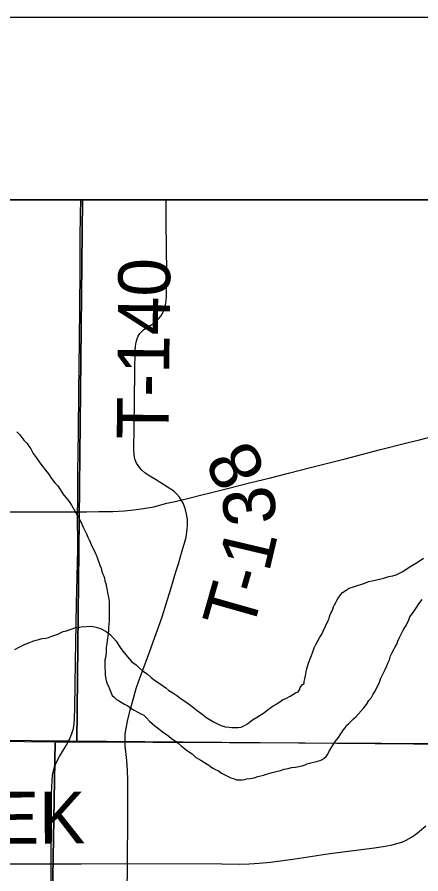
# Model space of a CAD drawing. Extents: x 2.4 to 73.1, y 4.5 to 25.6.
# Drawn here: x 45.586 to 45.807, y 24.536 to 25.0051 of the extents above; entities that cross this region are included whole.
import ezdxf

# ---------------------------------------------------------------- set-up
doc = ezdxf.new("R2010")
doc.units = 0
for name, color, linetype in [('GM_X_Interchange_Ramps', 7, 'Continuous'), ('GM_X_Minor_River', 7, 'Continuous'), ('GM_X_Section', 7, 'Continuous'), ('GM_X_Township', 7, 'Continuous'), ('GM_X_Township_Road', 7, 'Continuous'), ('GM_X_Township_Road_Text', 7, 'Continuous'), ('GM_X_US_Shield', 7, 'Continuous'), ('SH_Cut_Line', 7, 'Continuous'), ('SH_Data', 7, 'Continuous')]:
    doc.layers.add(name, color=color, linetype=linetype)

msp = doc.modelspace()

# ---------------------------------------------------------------- linework, layer by layer
at = {"layer": 'GM_X_Interchange_Ramps'}
msp.add_lwpolyline([(45.11007, 24.61342), (45.61393, 24.6089), (46.11838, 24.60438), (46.11851, 24.61306), (46.11884, 24.63078), (46.1192, 24.65161), (46.11948, 24.67429), (46.12007, 24.71284), (46.12019, 24.73118), (46.1208, 24.76224), (46.12085, 24.79176), (46.121, 24.80792), (46.12113, 24.82502), (46.12141, 24.84366), (46.12176, 24.86728), (46.12183, 24.89991), (46.12189, 24.90511), (43.14223, 24.90511)], dxfattribs=at)
at = {"layer": 'GM_X_Minor_River'}
for points in [[(45.58588, 24.77802), (45.58736, 24.77646), (45.58846, 24.77491), (45.58957, 24.77356), (45.59049, 24.77258), (45.59142, 24.77161), (45.59233, 24.77026), (45.59344, 24.76871), (45.5947, 24.76621), (45.59635, 24.76389), (45.59801, 24.76157), (45.59948, 24.75963), (45.6015, 24.75711), (45.60316, 24.75498), (45.60481, 24.75247), (45.60665, 24.75014), (45.60831, 24.74839), (45.60959, 24.74646), (45.61106, 24.74415), (45.61271, 24.74202), (45.61437, 24.73988), (45.61565, 24.73795), (45.61947, 24.73121), (45.62056, 24.72947), (45.62147, 24.72755), (45.62218, 24.72582), (45.62309, 24.72409), (45.62399, 24.72217), (45.62471, 24.72044), (45.62543, 24.7189), (45.62614, 24.71718), (45.62686, 24.71545), (45.62777, 24.71372), (45.62867, 24.71179), (45.62921, 24.71064), (45.62975, 24.7093), (45.6301, 24.70815), (45.63063, 24.70662), (45.63116, 24.70508), (45.63188, 24.70336), (45.6324, 24.70163), (45.63293, 24.7001), (45.63348, 24.69895), (45.63383, 24.69799), (45.63398, 24.69647), (45.63451, 24.69493), (45.63485, 24.69302), (45.63518, 24.69112), (45.6357, 24.68902), (45.63604, 24.68749), (45.6362, 24.68634), (45.63636, 24.68501), (45.63633, 24.68387), (45.63629, 24.68254), (45.63626, 24.68102), (45.6364, 24.67931), (45.63634, 24.67666), (45.63628, 24.67457), (45.63623, 24.67248), (45.636, 24.67078), (45.63596, 24.66926), (45.63573, 24.66755), (45.63569, 24.66623), (45.63548, 24.66509), (45.63525, 24.66377), (45.63502, 24.66206), (45.63478, 24.65998), (45.63471, 24.65732), (45.63448, 24.65562), (45.63426, 24.6543), (45.63404, 24.65316), (45.63401, 24.65202), (45.63392, 24.64861), (45.63408, 24.64709), (45.63422, 24.64518), (45.63437, 24.64347), (45.63471, 24.64194), (45.63523, 24.64003), (45.63595, 24.63868), (45.63649, 24.63734), (45.6372, 24.63542), (45.63792, 24.63369), (45.63903, 24.63272), (45.64033, 24.63154), (45.64146, 24.63095), (45.64295, 24.62996), (45.64483, 24.62896), (45.64651, 24.62797), (45.64819, 24.62679), (45.65006, 24.6256), (45.65213, 24.6246), (45.65362, 24.62361), (45.65531, 24.62281), (45.6568, 24.62144), (45.65846, 24.61969)], [(45.74956, 24.66158), (45.75057, 24.66364), (45.75175, 24.66551), (45.75274, 24.6672), (45.75355, 24.66889), (45.75635, 24.6747), (45.75676, 24.67583), (45.75718, 24.67753), (45.75798, 24.67903), (45.75838, 24.67997), (45.75878, 24.68091), (45.7592, 24.68223), (45.7598, 24.68335), (45.7604, 24.68467), (45.76119, 24.68597), (45.76218, 24.68747), (45.76316, 24.68896), (45.76414, 24.69008), (45.76607, 24.69136), (45.76781, 24.69246), (45.77011, 24.69316), (45.7724, 24.69386), (45.7747, 24.69456), (45.77642, 24.69509), (45.77835, 24.69599), (45.78045, 24.6965), (45.78274, 24.69702), (45.78503, 24.69753), (45.78732, 24.69804), (45.78943, 24.69874), (45.79172, 24.69926), (45.79344, 24.69978), (45.79498, 24.7005), (45.7971, 24.70159), (45.79961, 24.70324), (45.8025, 24.70506), (45.80559, 24.70688), (45.80849, 24.7089)], [(45.80436, 24.68133), (45.80594, 24.68376), (45.80771, 24.68618)], [(45.65846, 24.61969), (45.65995, 24.61832), (45.66143, 24.61696), (45.66348, 24.61539), (45.66535, 24.61401), (45.66721, 24.61263), (45.66908, 24.61145), (45.67057, 24.61008), (45.67244, 24.60889), (45.67411, 24.60752), (45.67579, 24.60615), (45.67765, 24.60458), (45.6797, 24.60301), (45.68175, 24.60163), (45.68379, 24.59968), (45.6866, 24.59828), (45.68847, 24.5969), (45.68997, 24.5961), (45.6909, 24.59551), (45.69183, 24.59473), (45.69314, 24.59394), (45.69464, 24.59314), (45.69614, 24.59234), (45.69782, 24.59116), (45.69932, 24.59036), (45.70289, 24.58856), (45.70439, 24.58814), (45.70609, 24.58753), (45.7078, 24.58749), (45.70913, 24.58745), (45.71065, 24.58761), (45.71161, 24.58796), (45.71352, 24.58829), (45.7158, 24.58861), (45.71772, 24.58932), (45.72078, 24.59001), (45.72307, 24.59071), (45.72556, 24.59141), (45.72786, 24.59211), (45.73015, 24.59262), (45.73226, 24.59333), (45.73435, 24.59365), (45.73627, 24.59417), (45.73836, 24.5945), (45.74027, 24.59483), (45.74199, 24.59517), (45.74371, 24.59569), (45.74486, 24.59624), (45.74601, 24.59659), (45.74754, 24.59693), (45.74888, 24.59727), (45.75002, 24.59743), (45.75098, 24.59779), (45.75194, 24.59815), (45.7529, 24.59869), (45.75406, 24.59942), (45.75522, 24.60034), (45.75601, 24.60146), (45.75701, 24.60352), (45.7586, 24.60614), (45.76037, 24.60857), (45.76194, 24.61062), (45.76293, 24.61211), (45.76392, 24.61379), (45.76451, 24.61473), (45.76549, 24.61603), (45.76628, 24.61715), (45.76764, 24.61826), (45.7692, 24.61993), (45.77017, 24.62085), (45.77134, 24.62196), (45.77583, 24.62698), (45.77721, 24.62865), (45.77859, 24.6309), (45.77996, 24.63257), (45.78096, 24.63444), (45.78195, 24.63594), (45.78295, 24.638), (45.78415, 24.64044), (45.78517, 24.64307), (45.78637, 24.6457), (45.78757, 24.64795), (45.78837, 24.64983), (45.78898, 24.65133), (45.78979, 24.65321), (45.79041, 24.65529), (45.79121, 24.65678), (45.79221, 24.65885), (45.79301, 24.66035), (45.7938, 24.66185), (45.79441, 24.66335), (45.79521, 24.66504), (45.79622, 24.66729), (45.79741, 24.66935), (45.79821, 24.67085), (45.79899, 24.67197), (45.7996, 24.67328), (45.8002, 24.6746), (45.80101, 24.67667), (45.80278, 24.67909), (45.80436, 24.68133)], [(45.58463, 24.65892), (45.58675, 24.66), (45.58848, 24.66091), (45.5904, 24.66181), (45.59289, 24.6627), (45.59462, 24.66341), (45.59634, 24.66394), (45.59787, 24.66428), (45.5996, 24.66481), (45.60169, 24.66513), (45.60322, 24.66547), (45.60495, 24.66619), (45.60667, 24.66672), (45.6082, 24.66725), (45.60974, 24.66797), (45.61109, 24.66869), (45.613, 24.66902), (45.61453, 24.66956), (45.61606, 24.67009), (45.61759, 24.67062), (45.61912, 24.67096), (45.62103, 24.67129), (45.62673, 24.67153), (45.62919, 24.67108), (45.63164, 24.67026), (45.63464, 24.66867), (45.63688, 24.66709), (45.63873, 24.66514), (45.64021, 24.6634), (45.64149, 24.66147), (45.64276, 24.65934), (45.6446, 24.65702), (45.64664, 24.65469), (45.64885, 24.65216), (45.65109, 24.6504), (45.65276, 24.64883), (45.65461, 24.64708), (45.65723, 24.64549), (45.65927, 24.64354), (45.6617, 24.64177), (45.66375, 24.64039), (45.66562, 24.6392), (45.6673, 24.63783), (45.66897, 24.63646), (45.67122, 24.63507), (45.67346, 24.63369), (45.6757, 24.63192), (45.67831, 24.63015), (45.68185, 24.62759), (45.68446, 24.62543), (45.68651, 24.62405), (45.688, 24.62287), (45.68987, 24.6215), (45.69174, 24.62031), (45.6938, 24.61912), (45.69605, 24.61792), (45.69812, 24.61711), (45.7, 24.61649), (45.70208, 24.61625), (45.7036, 24.61621), (45.7055, 24.61616), (45.70702, 24.61612), (45.70854, 24.61628), (45.7097, 24.61682), (45.71085, 24.61736), (45.71201, 24.61809), (45.71317, 24.61901), (45.71491, 24.62029), (45.71703, 24.62157), (45.71896, 24.62285), (45.72089, 24.62394), (45.72264, 24.62542), (45.72612, 24.62799), (45.72727, 24.62853), (45.72843, 24.62926), (45.72978, 24.63017), (45.73133, 24.63127), (45.73344, 24.63217), (45.73537, 24.63326), (45.73691, 24.63417), (45.73845, 24.63508), (45.7398, 24.63562), (45.74058, 24.63674), (45.741, 24.63806), (45.74218, 24.63973), (45.74314, 24.64028), (45.74317, 24.64123), (45.74358, 24.64274), (45.74382, 24.64444), (45.74447, 24.64765), (45.74531, 24.65086), (45.74633, 24.65368), (45.74713, 24.65556), (45.74794, 24.65763), (45.74857, 24.65971), (45.74956, 24.66158)]]:
    msp.add_lwpolyline(points, dxfattribs=at)
at = {"layer": 'GM_X_Section'}
for points in [[(45.11777, 24.61357), (45.60677, 24.60836), (45.59842, 24.12263), (45.09554, 24.12567), (45.10205, 24.6139)], [(45.60677, 24.60836), (45.61871, 24.60829), (46.11914, 24.60606), (46.11226, 24.11841), (45.59842, 24.12263)]]:
    msp.add_lwpolyline(points, close=True, dxfattribs=at)
at = {"layer": 'GM_X_Township'}
msp.add_lwpolyline([(45.11007, 24.61342), (45.61393, 24.6089), (46.11838, 24.60438), (46.11824, 24.59503), (46.11738, 24.54685), (46.11657, 24.49759), (46.11641, 24.48811), (46.11598, 24.46138), (46.11559, 24.42811), (46.11549, 24.39796), (46.11466, 24.3305), (46.11424, 24.30501), (46.11394, 24.27455)], dxfattribs=at)
at = {"layer": 'GM_X_Township_Road'}
for points in [[(45.61908, 24.73421), (45.61914, 24.7392), (45.61921, 24.74572), (45.61927, 24.75567), (45.6195, 24.77805), (45.61971, 24.79981), (45.62004, 24.82779), (45.62047, 24.86571), (45.62055, 24.88405), (45.62068, 24.89711), (45.62081, 24.90511)], [(45.65974, 24.83689), (45.66019, 24.83717), (45.66163, 24.83828), (45.66339, 24.83996), (45.66456, 24.84135), (45.66539, 24.8426), (45.66609, 24.84393), (45.66674, 24.84561), (45.66727, 24.84766), (45.66759, 24.84977), (45.6677, 24.85229), (45.66785, 24.86526), (45.66762, 24.89262), (45.6676, 24.90511)], [(45.64641, 24.54162), (45.64644, 24.54467), (45.64648, 24.56425), (45.6466, 24.57824), (45.64657, 24.58755), (45.64639, 24.5925), (45.64599, 24.59807), (45.64519, 24.60612), (45.64505, 24.60957), (45.64517, 24.6124), (45.64557, 24.61552), (45.64634, 24.61952), (45.64783, 24.62557), (45.6498, 24.63278), (45.65122, 24.63756), (45.65283, 24.64228), (45.65663, 24.65248), (45.65845, 24.65741), (45.66142, 24.66555), (45.66345, 24.67109), (45.66556, 24.67726), (45.66759, 24.68378), (45.67007, 24.69212), (45.67288, 24.70134), (45.67425, 24.7058), (45.67621, 24.71234), (45.6774, 24.71652), (45.67845, 24.7204), (45.67874, 24.72189), (45.67913, 24.72462), (45.67928, 24.72706), (45.67919, 24.72981), (45.67891, 24.73224), (45.67842, 24.73463), (45.67779, 24.73668), (45.67686, 24.73892), (45.67598, 24.74052), (45.67478, 24.74227), (45.6734, 24.74389), (45.67209, 24.74514), (45.67067, 24.74628), (45.66837, 24.74781), (45.66518, 24.74973), (45.66173, 24.75185), (45.65777, 24.75436), (45.65597, 24.75563), (45.65429, 24.7571), (45.65296, 24.75849), (45.65219, 24.75951), (45.65137, 24.76089), (45.65065, 24.76268), (45.65026, 24.76423), (45.65, 24.76582), (45.64986, 24.76803), (45.64987, 24.77117), (45.64995, 24.77737), (45.65, 24.78047), (45.65023, 24.79536), (45.65037, 24.81122), (45.65056, 24.82212), (45.65074, 24.82494), (45.6511, 24.82714), (45.65164, 24.829), (45.65232, 24.83046), (45.6532, 24.83182), (45.65403, 24.83282), (45.65523, 24.8339), (45.65705, 24.83518), (45.65974, 24.83689)], [(45.61908, 24.73421), (45.62385, 24.73431), (45.63069, 24.73441), (45.63829, 24.73448), (45.64471, 24.73481), (45.64981, 24.73531), (45.65523, 24.73605), (45.66083, 24.73704), (45.66792, 24.7389), (45.67246, 24.73992), (45.68001, 24.74175), (45.68635, 24.74329), (45.69238, 24.74482), (45.70112, 24.74697), (45.71317, 24.75004), (45.72463, 24.75289), (45.73455, 24.75549), (45.74662, 24.7585), (45.7656, 24.7633), (45.78425, 24.76814), (45.79933, 24.77192), (45.80624, 24.77374), (45.81947, 24.77721)], [(45.4484, 24.73379), (45.45695, 24.7338), (45.48119, 24.73394), (45.52098, 24.73396), (45.54273, 24.73403), (45.55548, 24.73414), (45.57475, 24.73414), (45.60459, 24.73418), (45.61702, 24.73416), (45.61908, 24.73421)], [(45.61405, 24.60863), (45.61461, 24.60964), (45.6154, 24.61137), (45.61616, 24.61344), (45.61673, 24.61558), (45.61715, 24.61808), (45.6174, 24.6209), (45.61756, 24.62713), (45.61786, 24.652), (45.6185, 24.68369), (45.61891, 24.6986), (45.61914, 24.71353), (45.61908, 24.73421)], [(45.60405, 24.50192), (45.60415, 24.50983), (45.60443, 24.52381), (45.60464, 24.53843), (45.60481, 24.56889), (45.60486, 24.57976), (45.60514, 24.5872), (45.60539, 24.58995), (45.60582, 24.59235), (45.60649, 24.59468), (45.60756, 24.59721), (45.60913, 24.60021), (45.6128, 24.60634), (45.61405, 24.60863)], [(45.64641, 24.54162), (45.69803, 24.54147), (45.70796, 24.54135), (45.71292, 24.54144), (45.71848, 24.54178), (45.72465, 24.54241), (45.73819, 24.54424), (45.75725, 24.54706), (45.7816, 24.55025), (45.78742, 24.55116), (45.79137, 24.55191), (45.79466, 24.55272), (45.79669, 24.55339), (45.79892, 24.55437), (45.80186, 24.55603), (45.80415, 24.55756), (45.80632, 24.55928), (45.80978, 24.56236)], [(45.56969, 24.54149), (45.59083, 24.54148), (45.60637, 24.54144), (45.62098, 24.54144), (45.64641, 24.54162)], [(45.64348, 24.34895), (45.64349, 24.35132), (45.64353, 24.36501), (45.64376, 24.38802), (45.64388, 24.40263), (45.64407, 24.41289), (45.64448, 24.42998), (45.64469, 24.44739), (45.64519, 24.47225), (45.6457, 24.50427), (45.64603, 24.52355), (45.64637, 24.53628), (45.64641, 24.54162)]]:
    msp.add_lwpolyline(points, dxfattribs=at)
at = {"layer": 'GM_X_US_Shield'}
for points in [[(45.62172, 24.90511), (45.11907, 24.90511), (45.11777, 24.61357), (45.60677, 24.60836), (45.61871, 24.60829)], [(46.12296, 24.90511), (45.62172, 24.90511), (45.61871, 24.60829), (46.11914, 24.60606)]]:
    msp.add_lwpolyline(points, close=True, dxfattribs=at)
at = {"layer": 'SH_Cut_Line'}
msp.add_lwpolyline([(48.75853, 20.021), (48.75853, 24.90511), (41.95853, 24.90511)], dxfattribs=at)
at = {"layer": 'SH_Data'}
for p, q in [((41.85853, 25.00511), (48.85853, 25.00511)), ((41.95853, 24.90511), (48.75853, 24.90511))]:
    msp.add_line(p, q, dxfattribs=at)

# ---------------------------------------------------------------- texts
at = {"layer": 'GM_X_Township_Road_Text'}
for s, height, rotation, p in [('T-140', 0.028409, 89.4374, (45.66888, 24.77385)), ('8', 0.02841, 117.7043, (45.72292, 24.75646)), ('3', 0.02841, 97.2898, (45.72844, 24.72864)), ('1', 0.02841, 76.7185, (45.72384, 24.70056)), ('-', 0.02841, 74.0739, (45.72028, 24.68796)), ('T', 0.02841, 74.132, (45.71447, 24.66752)), ('CREEK', 0.028409, 0.2017, (45.49248, 24.5522))]:
    msp.add_text(s, height=height, rotation=rotation, dxfattribs=at).set_placement(p)

doc.saveas('drawing.dxf')
